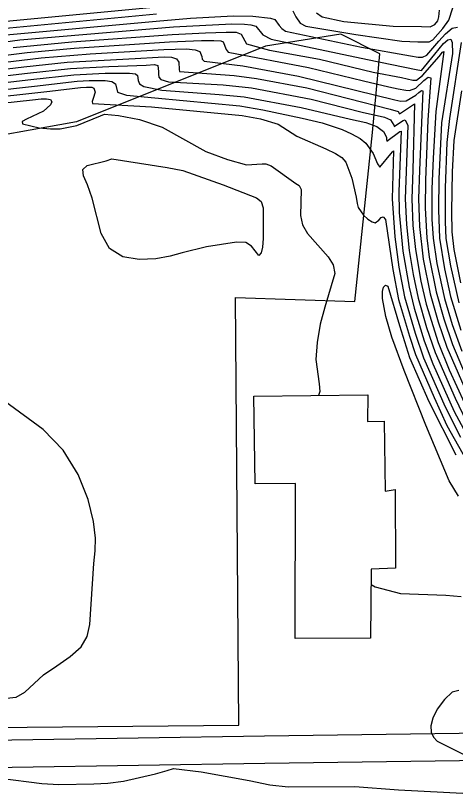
# Model space of a CAD drawing. Extents: x 79600 to 91800, y 75600 to 84400.
# Drawn here: x 89223 to 89544, y 80309 to 80877 of the extents above; entities that cross this region are included whole.
import ezdxf

# ---------------------------------------------------------------- set-up
doc = ezdxf.new("R2010")
doc.units = 0
for name, color, linetype in [('084-090$0$BLDG', 7, 'Continuous'), ('084-090$0$INDEX', 7, 'Continuous'), ('084-090$0$INTER', 7, 'Continuous'), ('084-090$0$RECREATION', 7, 'Continuous'), ('084-090$0$ROAD', 7, 'Continuous')]:
    doc.layers.add(name, color=color, linetype=linetype)

msp = doc.modelspace()

# ---------------------------------------------------------------- linework, layer by layer
at = {"layer": '084-090$0$BLDG'}
msp.add_lwpolyline([(89398.1, 80535.11), (89397.24, 80599.1), (89480.35, 80599.96), (89480.19, 80580.52), (89492.25, 80580.8), (89493, 80529.68), (89500.25, 80530.84), (89500.59, 80473.46), (89482.73, 80472.79), (89482.38, 80422.33), (89427.24, 80422.12), (89427.52, 80535.43)], close=True, dxfattribs=at)
at = {"layer": '084-090$0$INDEX'}
for points in [[(89221.65, 80853.53), (89264.54, 80857.84), (89337.59, 80863.16), (89361.95, 80864.31), (89377.12, 80864.84), (89384.23, 80864.89), (89387.96, 80863.31), (89391.93, 80856.15), (89408.55, 80851.75), (89445.18, 80845.09), (89484.31, 80835.58), (89504.9, 80831.6), (89513.11, 80829.82), (89515.73, 80829.79), (89520.24, 80833.06), (89532.37, 80847.14), (89534.79, 80850.09), (89535.76, 80850.67), (89529.98, 80806.95), (89527.94, 80772.84), (89527.12, 80750.44), (89527.13, 80728.36), (89527.98, 80714.48), (89530.77, 80695.84), (89536.26, 80670.37), (89541.96, 80651.27), (89548.93, 80631.95)], [(89141.17, 80819.23), (89234.61, 80830.14), (89266.02, 80833.67), (89288.69, 80834.85), (89306.42, 80834.92), (89310.83, 80834.35), (89312.45, 80833.26), (89312.74, 80829.44), (89313.8, 80827.09), (89316.84, 80825.01), (89330.17, 80822.48), (89371.98, 80819.19), (89390.11, 80817.69), (89431.79, 80809.7), (89467.74, 80801.24), (89479, 80798.82), (89487.01, 80795.99), (89491.88, 80792.25), (89493.89, 80788.13), (89494.04, 80786.37), (89494.23, 80785.28), (89503.58, 80792.21), (89504.71, 80792.44), (89503.01, 80748.44), (89503.19, 80733.19), (89505.85, 80704.81), (89510.45, 80678.71), (89514.16, 80663.29), (89521.5, 80639.45), (89527.75, 80622.77), (89543.38, 80587.91), (89555.48, 80565.14)]]:
    msp.add_lwpolyline(points, dxfattribs=at)
at = {"layer": '084-090$0$INTER'}
for points in [[(89211.29, 80872.24), (89326.36, 80883.4)], [(89425.56, 80880.3), (89427.93, 80875.97), (89431, 80871.37), (89435.23, 80869.22), (89471.62, 80862.99), (89505.11, 80858.26), (89516.7, 80857.71), (89525.13, 80857.78), (89527.83, 80859.24), (89534.98, 80867.54), (89539.48, 80873.51), (89542.24, 80882.45)], [(89442.93, 80878.91), (89447.09, 80875.95), (89462.88, 80872.69), (89498.74, 80869.1), (89519.55, 80868.83), (89525.78, 80868.75), (89529.21, 80870.46), (89531.38, 80873.1), (89532.23, 80876), (89532.56, 80880.76)], [(89213.88, 80867.57), (89326.17, 80878.1)], [(89216.47, 80862.89), (89325.98, 80872.81), (89350.92, 80874.89), (89382.11, 80876.62), (89396.46, 80876.42), (89409.26, 80874.98), (89412.51, 80874.09), (89415.79, 80869.66), (89417.51, 80867.55), (89420.41, 80865.56), (89475.85, 80853.86), (89511.48, 80847.42), (89517.03, 80846.58), (89520.12, 80846.56), (89523.35, 80848.06), (89532.14, 80858.17), (89536.96, 80863.5), (89541.9, 80867.7), (89545.84, 80868.48)], [(89167.93, 80851.08), (89226.4, 80859.22), (89338.52, 80868.62), (89381.21, 80870.8), (89390.34, 80870.65), (89394.91, 80870.09), (89398.61, 80869.15), (89403.86, 80862.9), (89409.88, 80859.62), (89480.08, 80844.72), (89515.53, 80837.43), (89519.52, 80836.77), (89529.11, 80848.64), (89535.63, 80856.47), (89538.59, 80859.1), (89540.8, 80859.57), (89541.95, 80857.29), (89542.04, 80849.16), (89534.16, 80798.49), (89532.11, 80757.61), (89531.81, 80735.13), (89532.64, 80714.31), (89536.3, 80691.95), (89540.68, 80671.79), (89548.22, 80647.21)], [(89144.53, 80838.92), (89231.87, 80849.86), (89266.16, 80853.1), (89335.69, 80857.68), (89359.12, 80858.6), (89368.12, 80858.68), (89373.05, 80858.44), (89374.94, 80857.74), (89376.94, 80852.15), (89378.42, 80850.27), (89437.15, 80838.97), (89477.3, 80829.34), (89495.7, 80824.76), (89502.4, 80823.51), (89507.97, 80822.39), (89510.68, 80822.22), (89515.47, 80824.02), (89521.31, 80829.51), (89524.33, 80831.89), (89526.4, 80831.54), (89524.03, 80800.52), (89522.5, 80757.1), (89522.18, 80736.31), (89523.31, 80714.64), (89525.2, 80700.45), (89530.28, 80675.3), (89535.77, 80655.47), (89542.11, 80636.69), (89551.32, 80614.82)], [(89133.02, 80832.96), (89242.14, 80846.06), (89277.83, 80848.99), (89331.55, 80852.14), (89348.11, 80852.53), (89354.42, 80851.95), (89357.78, 80850.66), (89359.15, 80846.96), (89359.51, 80845.17), (89360.96, 80843.66), (89389.28, 80840.32), (89429.79, 80832.69), (89500.07, 80815.41), (89504.39, 80814.42), (89508.26, 80814.61), (89515.43, 80818.87), (89517.66, 80820.82), (89519.41, 80822.15), (89520.48, 80822), (89517.97, 80764.12), (89517.35, 80743.13), (89517.97, 80722.83), (89520.75, 80699.03), (89525.87, 80673.69), (89531.6, 80653.37), (89537.86, 80634.78), (89554.48, 80596.89)], [(89548.49, 80857.15), (89540.03, 80801.7), (89537.91, 80784.2), (89536.76, 80751.25), (89536.7, 80726.43), (89537.31, 80714.14), (89540.61, 80694.15), (89546.64, 80667.25)], [(89135.73, 80828.38), (89229.43, 80839.5), (89261.02, 80842.98), (89310.75, 80845.5), (89327.4, 80846.6), (89332.35, 80846.77), (89337.1, 80846.45), (89340.71, 80845.22), (89342.51, 80842.87), (89342.85, 80837.51), (89343.03, 80835.95), (89382.9, 80833.24), (89399.2, 80831.08), (89435.8, 80824.09), (89496.76, 80808.57), (89502.58, 80806.87), (89503.46, 80805.25), (89512.95, 80811.43), (89514.49, 80812.41), (89513.19, 80764.4), (89512.52, 80743.12), (89513.24, 80723.61), (89515, 80706.09), (89519.07, 80683.12), (89523, 80666.12), (89531.62, 80638.34), (89539.76, 80618.24), (89550.78, 80593.9)], [(89138.45, 80823.8), (89232.02, 80834.82), (89263.56, 80838.33), (89291.43, 80839.83), (89318.77, 80840.8), (89324.74, 80841.1), (89327.22, 80840.45), (89327.69, 80836.14), (89327.63, 80834.03), (89328.01, 80831.94), (89329.27, 80830.22), (89334.93, 80828.52), (89374.71, 80826.31), (89395.56, 80824.24), (89438.99, 80815.87), (89476.31, 80806.41), (89492.44, 80802.64), (89496.85, 80800.9), (89499.28, 80797), (89499.54, 80795.98), (89504.17, 80799.01), (89506.05, 80800.3), (89507.66, 80800.73), (89509.42, 80796.7), (89507.7, 80743.1), (89508.5, 80724.39), (89510.43, 80705.45), (89513.37, 80687.87), (89517.03, 80670.49), (89523.26, 80649.17), (89529.37, 80630.95), (89544, 80597.6), (89552.38, 80580.28)], [(89134.8, 80814.04), (89237.2, 80825.46), (89268.43, 80829.01), (89277.2, 80829.61), (89288.71, 80829.59), (89293.51, 80828.74), (89296.2, 80827), (89297.67, 80821.03), (89304.37, 80818.69), (89386.99, 80810.96), (89403.79, 80808.11), (89432.46, 80802.03), (89447.13, 80798.56), (89461.53, 80793.69), (89468.52, 80790.55), (89474.71, 80787.09), (89479, 80783.65), (89484.3, 80776.29), (89487.45, 80768.62), (89489.07, 80766.3), (89497.2, 80775.96), (89498.33, 80777.33), (89499.18, 80778.09), (89498.05, 80743.08), (89499.97, 80715.48), (89502.94, 80693.35), (89507.19, 80671.49), (89514.93, 80644.97), (89520.88, 80627.12), (89536.76, 80591.3), (89547.95, 80569.2)], [(89138.21, 80809.57), (89248.28, 80821.78), (89270.85, 80824.35), (89275.06, 80824.7), (89278.92, 80824.55), (89280.54, 80823.92), (89281.57, 80820.9), (89279.98, 80816.4), (89279.19, 80814.24), (89279.56, 80812.72), (89322.48, 80810.17), (89388.69, 80803.98), (89402.09, 80801.45), (89415.04, 80797.69), (89428.46, 80788.82), (89449.71, 80779.52), (89456.65, 80776.31), (89461.36, 80773.3), (89464.32, 80769.82), (89468.56, 80758.25), (89471.82, 80744.31), (89472.53, 80739.8), (89473.18, 80736.73), (89477.17, 80731.1), (89480.43, 80728.25), (89483.46, 80726.23), (89485.61, 80725.59), (89488.49, 80727.63), (89490.03, 80729.41), (89491.65, 80730.07), (89493.13, 80727.96), (89498.51, 80691.58), (89502.84, 80669.51), (89510.76, 80642.87), (89515.01, 80629.48), (89528.71, 80598), (89538.01, 80577.77), (89551.8, 80552.97)], [(89548.66, 80821.94), (89543.09, 80785.81), (89541.86, 80762.74), (89541.44, 80733.95), (89541.67, 80718.92), (89543.02, 80706.12), (89547.94, 80681.71)], [(89141.62, 80805.09), (89235.67, 80815.32), (89242.07, 80816.03), (89246.04, 80816.15), (89248.99, 80815.58), (89249.91, 80814.02), (89249, 80811.78), (89243.72, 80807.02), (89231.3, 80801.21), (89228.3, 80799.53), (89228.54, 80797.89), (89240.7, 80794.99), (89248.83, 80794.22), (89255.85, 80794.22), (89268.12, 80796.71), (89285.41, 80803.8), (89288.15, 80804.96), (89298.51, 80804.04), (89313.78, 80800.92), (89330.42, 80795.52), (89362.29, 80777.68), (89377.99, 80771.83), (89391.84, 80767.92), (89403.25, 80768.64), (89405.91, 80768.76), (89409.95, 80767.13), (89427.93, 80754.22), (89430.25, 80752.96), (89431.61, 80749.93), (89431.26, 80730.97), (89432.7, 80724.04), (89436.24, 80717.78), (89451.43, 80700.85), (89454.95, 80694.93), (89456.4, 80688.69), (89448.93, 80664.03), (89445.68, 80651.61), (89443.34, 80638.2), (89442.48, 80625.71), (89444.75, 80608.01), (89445.35, 80602.35), (89444.27, 80599.59)], [(89546.51, 80526.03), (89539.72, 80537.14), (89522.62, 80577.79), (89506.82, 80617.77), (89497.91, 80642.13), (89493.58, 80657.28), (89491.08, 80670.47), (89490.98, 80675.41), (89491.82, 80678.7), (89493.28, 80680.07), (89494.9, 80679.3), (89503.52, 80650.63), (89510.86, 80627.26), (89524.94, 80595.2), (89544.63, 80556.32)], [(89216.8, 80378.56), (89223.91, 80379.34), (89230.09, 80382.99), (89243.88, 80395.53), (89253.43, 80402.21), (89263.32, 80408.91), (89271.3, 80415.97), (89275.72, 80423.7), (89277.46, 80432.44), (89280.47, 80476.82), (89281.52, 80486.08), (89281.79, 80495.5), (89280.36, 80507.47), (89276.33, 80523.57), (89269.11, 80541.91), (89258.13, 80559.74), (89243.51, 80574.8), (89215.35, 80595.5)], [(89482.66, 80461.56), (89485.66, 80459.85), (89504.12, 80455.1), (89537.17, 80453.81), (89548.33, 80452.8)], [(89546.67, 80384.16), (89541.96, 80382.94), (89536.19, 80377.53), (89531.01, 80370.51), (89527.72, 80364.01), (89526.36, 80358.48), (89526.63, 80353.89), (89528.26, 80350.21), (89530.96, 80347.28), (89552.35, 80336.39)], [(89212, 80320.31), (89242.54, 80316.26), (89254.89, 80315.47), (89280.49, 80316.11), (89290.8, 80316.57), (89302.09, 80317.89), (89325.35, 80323.32), (89333.97, 80325.85), (89338.69, 80327.27), (89358.74, 80324.9), (89393.82, 80318.43), (89408.75, 80315.36), (89422.26, 80313.97), (89470.79, 80314.2), (89502.76, 80311.78), (89554.21, 80309.05)]]:
    msp.add_lwpolyline(points, dxfattribs=at)
msp.add_lwpolyline([(89345.46, 80763.84), (89374.87, 80753.22), (89399.19, 80743.77), (89402.43, 80741.18), (89403.97, 80736.5), (89404.09, 80714.08), (89403.62, 80707.84), (89402.49, 80703.65), (89400.96, 80701.8), (89395.6, 80708.59), (89391.38, 80711.17), (89384.58, 80711.6), (89362.69, 80708.02), (89344.94, 80703.63), (89336.23, 80701.22), (89325.68, 80699.3), (89313.57, 80698.75), (89301.61, 80700.83), (89291.87, 80706.94), (89285.78, 80717.74), (89279.27, 80743.58), (89275.83, 80753.26), (89273, 80760.02), (89272.57, 80764.51), (89275.63, 80767.36), (89289.4, 80770.94), (89293.72, 80772.37), (89334.09, 80765.91)], close=True, dxfattribs=at)
at = {"layer": '084-090$0$RECREATION'}
msp.add_lwpolyline([(89000, 80355.28), (89386.21, 80358.95), (89383.86, 80670.99), (89470.75, 80668.13), (89483.87, 80791.51), (89489.05, 80849.08), (89460.77, 80863.28), (89405.62, 80854.51), (89267.84, 80799.43), (89000, 80751.14)], dxfattribs=at)
at = {"layer": '084-090$0$ROAD'}
for points in [[(90000, 80356.77), (89975.58, 80357.3), (89943.92, 80357.5), (89886.09, 80356.84), (89736.61, 80355.61), (89564.76, 80352.98), (89404.86, 80350.8), (89220.58, 80348.05), (89032.82, 80346.33), (89000, 80346.65)], [(90000, 80336.76), (89975.3, 80337.31), (89943.97, 80337.5), (89886.28, 80336.85), (89736.84, 80335.61), (89565.05, 80332.98), (89405.15, 80330.8), (89220.82, 80328.05), (89032.81, 80326.33), (89000, 80326.65)]]:
    msp.add_lwpolyline(points, dxfattribs=at)

doc.saveas('drawing.dxf')
